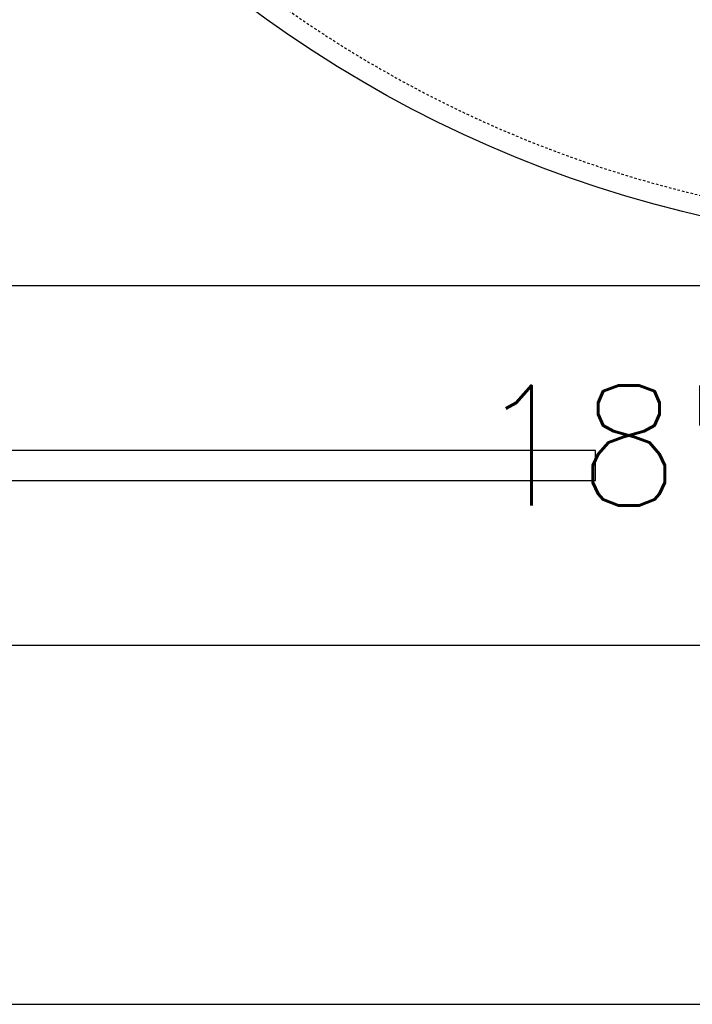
# Model space of a CAD drawing. Extents: x -169 to 7270, y -140 to 2984.
# Tile 578 of 656: x 6441 to 6475, y 1218 to 1267. Entities that reach past the tile are written whole.
import ezdxf
from ezdxf.enums import TextEntityAlignment as Align

# ---------------------------------------------------------------- set-up
doc = ezdxf.new("R2010")
doc.units = 0
doc.header["$MEASUREMENT"] = 0
doc.linetypes.add('HIDDEN3', pattern=[0.1875, 0.125, -0.0625])
for name, color, linetype in [('TANK-ANCHOR', 4, 'CONTINUOUS'), ('TANK-SLAB', 6, 'CONTINUOUS'), ('TANK-UST', 5, 'CONTINUOUS'), ('TEXT', 3, 'CONTINUOUS')]:
    doc.layers.add(name, color=color, linetype=linetype)
doc.styles.add('SIMPLEX', font='simplex')

msp = doc.modelspace()

# ---------------------------------------------------------------- linework, layer by layer
at = {"layer": 'TANK-ANCHOR'}
msp.add_lwpolyline([(6601.69428, 1254.01839), (6427.69428, 1254.01839), (6427.69428, 1236.01839), (6601.69428, 1236.01839)], close=True, dxfattribs=at)
at = {"layer": 'TANK-ANCHOR', "color": 7}
msp.add_lwpolyline([(6469.69428, 1244.26839), (6469.69428, 1245.76839), (6433.69428, 1245.76839), (6433.69428, 1244.26839)], close=True, dxfattribs=at)
at = {"layer": 'TANK-SLAB'}
msp.add_lwpolyline([(7015.69428, 1218.01839), (7015.69428, 1578.01839), (6391.69428, 1578.01839), (6391.69428, 1218.01839)], close=True, dxfattribs=at)
at = {"layer": 'TANK-UST'}
msp.add_lwpolyline([(6485.90826, 1256.01839, -0.9543276), (6485.90826, 1378.01839)], format="xyb", dxfattribs=at)
at = {"layer": 'TANK-UST', "color": 2, "linetype": 'HIDDEN3'}
msp.add_lwpolyline([(6916.95183, 1377.01839), (6921.45683, 1377.01839, -0.9539575), (6921.45683, 1257.01839), (6916.95183, 1257.01839), (6909.69448, 1257.01839), (6814.44428, 1257.01839), (6715.42492, 1257.01839), (6490.42492, 1257.01839), (6485.93173, 1257.01839, -0.9539575), (6485.93173, 1377.01839), (6490.42492, 1377.01839), (6715.42492, 1377.01839), (6814.44428, 1377.01839), (6909.69448, 1377.01839)], format="xyb", close=True, dxfattribs=at)

# ---------------------------------------------------------------- texts
at = {"layer": 'TEXT', "style": 'SIMPLEX'}
msp.add_text('18"x8"x14\'-6" DEADMAN', height=6, dxfattribs=at).set_placement((6514.69428, 1246.01993), align=Align.MIDDLE)

doc.saveas('drawing.dxf')
